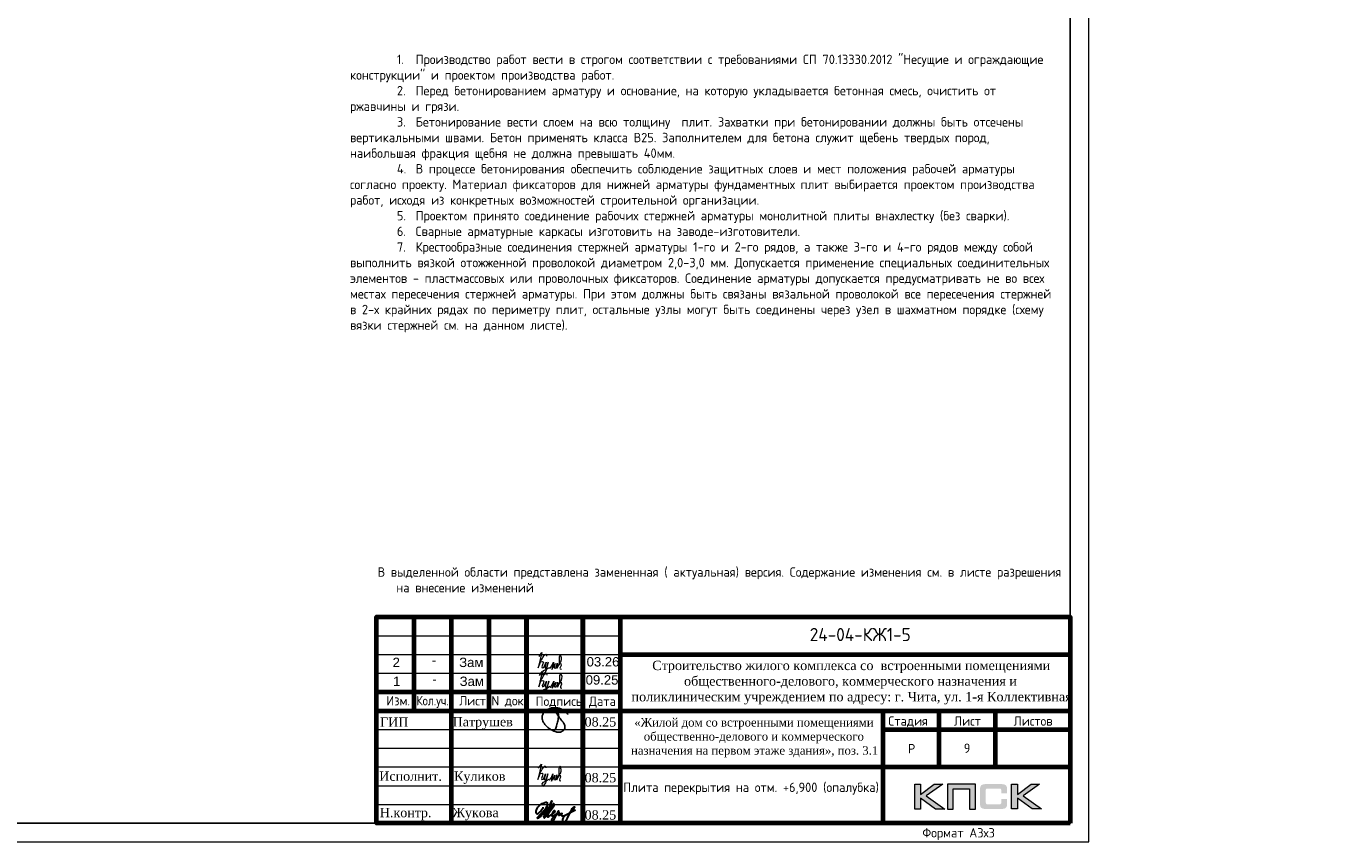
# Model space of a CAD drawing. Header units: millimetres. Extents: x -42044588 to 856694, y -806701 to 941911.
# Tile 969 of 1056: x -142447 to -107777, y -108590 to -86836. Entities that reach past the tile are written whole.
import ezdxf
from ezdxf.enums import TextEntityAlignment as Align

# ---------------------------------------------------------------- set-up
doc = ezdxf.new("R2010")
doc.units = ezdxf.units.MM
for name, color, linetype in [('PDF7_Text', 7, 'Continuous'), ('PDF8_Text', 7, 'Continuous'), ('Рамка печать', 7, 'Continuous'), ('ТОЛСТЫЕ_ОСНОВНЫЕ', 6, 'Continuous')]:
    doc.layers.add(name, color=color, linetype=linetype)
for name, color, linetype, lineweight in [('Выноски', 20, 'Continuous', 20), ('Каркасы ригель', 3, 'Continuous', 0), ('РАЗМЕРЫ', 1, 'Continuous', 9), ('Рамка', 7, 'Continuous', 70), ('Текст', 7, 'Continuous', 25), ('ТОНКИЕ', 7, 'Continuous', 9)]:
    doc.layers.add(name, color=color, linetype=linetype, lineweight=lineweight)
doc.styles.add('PDF Times New Roman', font='times.ttf')
doc.styles.get("Standard").update_dxf_attribs({"font": 'arial.ttf'})
doc.styles.add('style1', font='GOST_Common.ttf', dxfattribs={"height": 500})
doc.styles.add('ГОСТ', font='GOST_Common.ttf')

# ---------------------------------------------------------------- blocks, each defined once
blk = doc.blocks.new('*U6686')
at = {"layer": 'ТОЛСТЫЕ_ОСНОВНЫЕ', "color": 6}
blk.add_lwpolyline([(20, 5), (886, 5), (886, 415), (20, 415)], close=True, dxfattribs=at)
at = {"layer": 'ТОНКИЕ'}
blk.add_lwpolyline([(0, 0), (891, 0), (891, 420), (0, 420)], close=True, dxfattribs=at)
at = {"layer": 'Текст', "style": 'style1'}
blk.add_text('Формат А3х3', height=2.5, dxfattribs=at).set_placement((846.57, 1.2))
blk = doc.blocks.new('11')
at = {"layer": 'Выноски'}
for p, q in [((47885, 66608), (47944, 66700)), ((47944, 66700), (47962, 66737)), ((47962, 66737), (47989, 66781)), ((47989, 66781), (48016, 66806)), ((48016, 66806), (48038, 66823)), ((48038, 66823), (48060, 66786)), ((48060, 66786), (48058, 66769))]:
    blk.add_line(p, q, dxfattribs=at)
blk.add_lwpolyline([(47863, 66761), (47937, 66865), (47843, 66458), (47885, 66564), (47905, 66616), (47954, 66628), (47979, 66606), (47957, 66539), (47937, 66487), (47947, 66458), (47991, 66470), (48051, 66611), (48041, 66569), (48023, 66505), (48023, 66448), (48065, 66448), (48090, 66529), (48110, 66608), (48043, 66369), (47972, 66275), (47954, 66344), (47991, 66389), (48078, 66431), (48142, 66470), (48154, 66441), (48204, 66512), (48246, 66606), (48209, 66455), (48204, 66418), (48295, 66574), (48265, 66463), (48265, 66455), (48312, 66453), (48342, 66529), (48347, 66584), (48337, 66465), (48349, 66453), (48401, 66569), (48443, 66616), (48461, 66678), (48466, 66727), (48436, 66811), (48399, 66754), (48399, 66618), (48389, 66549), (48374, 66507), (48416, 66564), (48441, 66576), (48451, 66524), (48433, 66482), (48419, 66453), (48424, 66428), (48458, 66421)], dxfattribs=at)
blk = doc.blocks.new('яяя')
at = {"lineweight": 30}
for points in [[(345424, 110432), (345425, 110410), (345424, 110397), (345417, 110379), (345406, 110350), (345390, 110319), (345357, 110275), (345310, 110221), (345265, 110176), (345198, 110110), (345161, 110077), (345133, 110066), (345116, 110066), (345102, 110075), (345090, 110091), (345082, 110115), (345074, 110146), (345066, 110182), (345064, 110206), (345067, 110234), (345077, 110278), (345095, 110320), (345114, 110361), (345134, 110395), (345159, 110428), (345195, 110469), (345228, 110506), (345284, 110560), (345331, 110595), (345379, 110625), (345435, 110648), (345486, 110670), (345532, 110686), (345573, 110696), (345605, 110698), (345621, 110695), (345635, 110687), (345648, 110671), (345656, 110649), (345659, 110625), (345659, 110583), (345656, 110553), (345647, 110523), (345635, 110489), (345387, 110033), (345349, 109985), (345311, 109948), (345247, 109889), (345209, 109858), (345192, 109844), (345180, 109837), (345157, 109833), (345150, 109835), (345140, 109842), (345135, 109856), (345138, 109881), (345148, 109892), (345183, 109930), (345267, 110024), (345343, 110105), (345455, 110213), (345617, 110343), (345775, 110456), (345811, 110526), (345838, 110607), (345890, 110740), (345902, 110771), (345698, 110295), (345672, 110226), (345626, 110132), (345572, 110032), (345518, 109953), (345481, 109918), (345497, 110001), (345567, 110147), (345655, 110301), (345760, 110442)], [(345481, 109918), (345476, 109896), (345475, 109874), (345485, 109861), (345506, 109866), (345539, 109891), (345632, 109983), (345968, 110450), (346022, 110527), (346029, 110560), (346027, 110579), (346026, 110590), (346010, 110605), (345993, 110609), (345975, 110601), (345962, 110584), (345954, 110562), (345857, 110421), (345783, 110292), (345741, 110183), (345701, 110079), (345665, 109985), (345660, 109952), (345666, 109929), (345669, 109915), (345682, 109910), (345702, 109914), (345735, 109941), (345846, 110007), (346065, 110160), (346075, 110193), (346070, 110217), (346066, 110236), (346052, 110241), (346030, 110241), (346007, 110228), (345978, 110203), (345960, 110164), (345892, 110010), (345895, 109986), (345904, 109966), (345925, 109964), (345969, 109968), (346045, 110000), (346218, 110114), (346261, 110154), (346280, 110184), (346282, 110210), (346278, 110225), (346263, 110229), (346241, 110222), (346220, 110198), (346162, 110049), (345989, 109904), (345932, 109849), (345906, 109805), (345891, 109739), (345890, 109690), (345899, 109652), (345924, 109647), (345956, 109655), (345980, 109674), (346058, 109838), (346158, 110046), (346261, 110098), (346314, 110120), (346292, 110079), (346269, 110036), (346261, 110008), (346267, 109998), (346293, 109998), (346363, 110039), (346445, 110095), (346421, 110068), (346414, 110040), (346407, 110011), (346416, 109990), (346466, 109972), (346509, 109977), (346574, 109984), (347172, 110293)], [(346586, 109971), (346543, 109917), (346509, 109873), (346489, 109825), (346475, 109767), (346472, 109710), (346478, 109675), (346485, 109641), (346501, 109621), (346517, 109602), (346542, 109589), (346568, 109592), (346605, 109620), (346680, 109731), (346736, 109842), (346865, 110115), (346962, 110290), (346969, 110318), (346979, 110360), (347013, 110403), (347056, 110434), (347091, 110450), (347109, 110450), (347121, 110434), (347115, 110405), (347072, 110355), (347012, 110307), (346924, 110222)]]:
    blk.add_lwpolyline(points, dxfattribs=at)
blk = doc.blocks.new('Патрушев')
at = {"color": 5, "lineweight": 25}
blk.add_lwpolyline([(58.5, -35.1), (59.7, -32), (60.2, -29.8), (60.5, -28.8), (60.8, -27.6), (61.1, -26.3), (61.4, -24.7), (61.6, -23), (61.8, -21.6), (61.8, -20.5), (61.7, -19.5), (61.5, -18.6), (61.3, -17.9), (61, -17.3), (60.6, -16.9), (60.5, -16.7), (60.4, -16.6), (60.3, -16.5), (60, -16.4), (59.7, -16.4), (59.6, -16.4), (59.4, -16.5), (59.3, -16.7), (59.3, -17), (59.4, -17.1), (61.8, -21), (63.1, -22.9), (63.7, -23.6), (64.5, -24.6), (65.5, -25.9), (66.4, -27.1), (66.9, -27.7), (67.4, -28.4), (67.7, -28.9), (68, -29.5), (68.4, -30.4), (68.7, -31), (68.8, -31.7), (68.9, -32.2), (68.9, -32.7), (68.9, -33.3), (68.8, -33.8), (68.6, -34.6), (68.3, -35.2), (67.9, -35.7), (67.6, -36.2), (66.9, -36.8), (66.4, -37.1), (65.9, -37.5), (65.3, -37.9), (64.8, -38.1), (64.1, -38.3), (63.6, -38.4), (62.5, -38.5), (61.6, -38.5), (60.9, -38.4), (60.1, -38.3), (59.3, -38), (58.4, -37.7), (57.7, -37.5), (56.6, -37.3), (55.9, -36.9), (54.9, -36.3), (53.8, -35.7), (53.1, -35.2), (52.2, -34.7), (51.3, -34.1), (50.1, -33.3), (49.1, -32.3), (48, -31.1), (47.1, -29.9), (46.1, -28.7), (45.2, -27.6), (44.7, -26.5), (44.3, -25.1), (44, -24.3), (44, -23.3), (43.9, -22.5), (44, -21.5), (44.2, -20.6), (44.5, -20), (44.7, -19.1), (45, -18.2), (45.5, -17.4), (45.8, -16.9), (46.4, -16.1), (47, -15.5), (47.8, -14.8), (48.6, -14.3), (49.4, -13.8), (50.5, -13.3), (51.6, -12.9), (52.7, -12.5), (54.2, -12.1), (55.4, -11.9), (56.9, -11.8), (58.3, -11.8), (59.6, -11.9), (61, -12.1), (62.7, -12.4), (64.5, -12.9), (66.2, -13.6), (67.6, -14.3), (68.9, -15.1), (70, -16.3), (71.1, -17.5), (71.7, -18.3), (72.3, -19.3)], dxfattribs=at)
blk = doc.blocks.new('A$Cd09756da')
at = {"layer": 'Рамка печать', "lineweight": 20}
h = blk.add_hatch(color=0, dxfattribs=at)
h.paths.add_polyline_path([(-3400, 1040), (-3624, 1040), (-3991, 764), (-3991, 1040), (-4146, 1040), (-4146, 378), (-3991, 378), (-3991, 669), (-3594, 378), (-3346, 378), (-3840, 728)])
h.paths.add_polyline_path([(-3122, 915), (-2683, 915), (-2683, 378), (-2529, 378), (-2529, 1040), (-2693, 1040), (-3276, 1040), (-3276, 883), (-3276, 378), (-3122, 378)])
h.paths.add_polyline_path([(-1408, 1043), (-1563, 1043), (-1563, 380), (-1408, 380), (-1408, 672), (-1011, 380), (-763, 380), (-1257, 731), (-817, 1043), (-1041, 1043), (-1408, 767)])
blk.add_hatch(color=204, dxfattribs=at).paths.add_polyline_path([(-1693, 970), (-1695, 977), (-1697, 983), (-1701, 989), (-1704, 996), (-1708, 1000), (-1712, 1005), (-1716, 1010), (-1720, 1014), (-1725, 1017), (-1731, 1021), (-1737, 1025), (-1744, 1028), (-1750, 1030), (-1758, 1033), (-1765, 1035), (-1783, 1038), (-1802, 1041), (-1823, 1043), (-1846, 1043), (-2242, 1043), (-2265, 1043), (-2285, 1041), (-2305, 1038), (-2322, 1035), (-2330, 1032), (-2338, 1030), (-2344, 1028), (-2351, 1024), (-2357, 1021), (-2363, 1017), (-2368, 1014), (-2372, 1010), (-2376, 1005), (-2380, 1000), (-2384, 996), (-2387, 989), (-2390, 983), (-2393, 976), (-2396, 970), (-2398, 962), (-2401, 946), (-2404, 928), (-2406, 908), (-2406, 887), (-2406, 538), (-2406, 516), (-2404, 496), (-2401, 478), (-2398, 461), (-2396, 454), (-2393, 447), (-2390, 440), (-2387, 434), (-2384, 429), (-2380, 423), (-2376, 419), (-2372, 414), (-2368, 410), (-2362, 406), (-2357, 403), (-2351, 399), (-2344, 396), (-2337, 394), (-2330, 391), (-2322, 389), (-2305, 385), (-2285, 383), (-2264, 381), (-2242, 380), (-1846, 380), (-1823, 381), (-1802, 382), (-1783, 385), (-1766, 389), (-1758, 391), (-1750, 393), (-1744, 396), (-1737, 399), (-1731, 402), (-1725, 406), (-1720, 410), (-1716, 414), (-1712, 418), (-1708, 423), (-1704, 428), (-1701, 434), (-1697, 440), (-1695, 446), (-1693, 454), (-1690, 461), (-1686, 478), (-1684, 496), (-1682, 516), (-1682, 538), (-1682, 647), (-1836, 647), (-1836, 558), (-1836, 552), (-1837, 546), (-1838, 540), (-1840, 535), (-1842, 530), (-1844, 526), (-1846, 522), (-1850, 519), (-1853, 515), (-1857, 513), (-1862, 511), (-1867, 508), (-1872, 507), (-1878, 506), (-1884, 506), (-1890, 505), (-2209, 505), (-2214, 506), (-2219, 506), (-2223, 508), (-2227, 511), (-2231, 513), (-2235, 516), (-2238, 519), (-2241, 523), (-2244, 528), (-2246, 532), (-2248, 536), (-2249, 541), (-2251, 551), (-2252, 560), (-2252, 878), (-2252, 884), (-2251, 889), (-2250, 894), (-2248, 899), (-2247, 903), (-2245, 906), (-2242, 910), (-2240, 913), (-2236, 916), (-2233, 919), (-2229, 921), (-2225, 922), (-2220, 923), (-2215, 924), (-2210, 925), (-2204, 925), (-1890, 925), (-1884, 925), (-1878, 924), (-1872, 923), (-1868, 921), (-1863, 919), (-1858, 917), (-1854, 914), (-1851, 911), (-1847, 907), (-1844, 903), (-1842, 899), (-1840, 894), (-1838, 889), (-1837, 884), (-1836, 878), (-1836, 872), (-1836, 799), (-1682, 799), (-1682, 887), (-1682, 908), (-1684, 928), (-1686, 946), (-1690, 962)])
at = {"layer": 'Рамка', "color": 7}
for p, q in [((-17500, 3000), (-17500, 5500)), ((-15500, 3000), (-15500, 5500)), ((-12000, 4500), (0, 4500)), ((-18500, 3500), (-12000, 3500)), ((-18500, 3000), (0, 3000)), ((-3500, 3000), (-3500, 1500)), ((-2000, 3000), (-2000, 1500)), ((-5000, 2500), (0, 2500)), ((-5000, 2500), (0, 2500)), ((-12000, 1500), (0, 1500))]:
    blk.add_line(p, q, dxfattribs=at)
at = {"layer": 'Рамка'}
for p, q in [((-16500, 0), (-16500, 5500)), ((-14500, 0), (-14500, 5500)), ((-14500, 5500), (-14500, 0)), ((-13000, 5500), (-13000, 0)), ((-13000, 0), (-13000, 5500)), ((-12000, 5500), (-12000, 0)), ((-5000, 3000), (-5000, 0))]:
    blk.add_line(p, q, dxfattribs=at)
at = {"layer": 'Рамка', "color": 7, "lineweight": 15}
for p, q in [((-18500, 5000), (-12000, 5000)), ((-18500, 4500), (-12000, 4500)), ((-18500, 4000), (-12000, 4000)), ((-18500, 2500), (-12000, 2500)), ((-18500, 2000), (-12000, 2000)), ((-18500, 1500), (-12000, 1500)), ((-18500, 1000), (-12000, 1000)), ((-18500, 500), (-12000, 500))]:
    blk.add_line(p, q, dxfattribs=at)
at = {"layer": 'Рамка'}
blk.add_lwpolyline([(0, 0), (-18500, 0), (-18500, 5500), (0, 5500)], close=True, dxfattribs=at)
at = {"layer": 'Рамка печать', "color": 0, "lineweight": 20}
for points in [[(-1563, 380), (-1563, 1043), (-1408, 1043), (-1408, 767), (-1041, 1043), (-817, 1043), (-1257, 731), (-763, 380), (-1011, 380), (-1408, 672), (-1408, 380), (-1563, 380)], [(-4146, 378), (-4146, 1040), (-3991, 1040), (-3991, 764), (-3624, 1040), (-3400, 1040), (-3840, 728), (-3346, 378), (-3594, 378), (-3991, 669), (-3991, 378), (-4146, 378)], [(-3122, 378), (-3122, 915), (-2683, 915), (-2683, 378), (-2529, 378), (-2529, 1040), (-2693, 1040), (-3276, 1040), (-3276, 883), (-3276, 378), (-3122, 378)]]:
    blk.add_lwpolyline(points, close=True, dxfattribs=at)
at = {"color": 5, "xscale": 24.5, "yscale": 24.5, "zscale": 24.5}
blk.add_blockref('Патрушев', (-15162, 3369), dxfattribs=at)
at = {"color": 2, "lineweight": 60, "xscale": 0.5, "yscale": 0.5, "zscale": 0.5}
blk.add_blockref('яяя', (-186775, -54787), dxfattribs=at)
at = {"layer": 'Выноски', "color": 0}
blk.add_blockref('11', (-62040, -65293), dxfattribs=at)
at = {"layer": 'PDF7_Text', "char_height": 248, "attachment_point": 7, "style": 'PDF Times New Roman'}
for s, insert in [('Патрушев', (-16471, 2500)), ('08.25', (-12950, 2573)), ('08.25', (-12950, 1085)), ('Жукова', (-16477, 79)), ('08.25', (-12950, 93))]:
    blk.add_mtext(s, dxfattribs=dict(at, insert=insert))
at = {"layer": 'PDF7_Text', "insert": (-16432, 1050), "char_height": 247.95, "attachment_point": 7, "style": 'PDF Times New Roman'}
blk.add_mtext_dynamic_manual_height_columns('{\\C256;Куликов}', width=2000, gutter_width=1250, heights=[0], dxfattribs=at)
at = {"layer": 'PDF8_Text', "char_height": 248, "attachment_point": 7, "style": 'PDF Times New Roman'}
for s, insert in [('ГИП', (-18407, 2573)), ('Исполнит.', (-18427, 1127)), ('Н.контр.', (-18413, 79))]:
    blk.add_mtext(s, dxfattribs=dict(at, insert=insert))
at = {"layer": 'Текст', "color": 7, "style": 'ГОСТ'}
blk.add_text('24-04-КЖ1-5', height=350, dxfattribs=at).set_placement((-5599, 5031), align=Align.MIDDLE_CENTER)
for s, p in [('Изм.', (-18237, 3141)), ('Лист', (-16298, 3139)), ('N док.', (-15435, 3141)), ('Подпись', (-14257, 3127)), ('Дата', (-12835, 3127)), ('Стадия', (-4850, 2600)), ('Лист', (-3100, 2600)), ('Листов', (-1508, 2600)), ('Р', (-4328, 1863))]:
    blk.add_text(s, height=250, dxfattribs=at).set_placement(p)
at = {"layer": 'Текст', "color": 7, "style": 'ГОСТ', "width": 0.9}
blk.add_text('Кол.уч.', height=250, dxfattribs=at).set_placement((-17435, 3143))
at = {"layer": 'Текст', "color": 7, "attachment_point": 1, "style": 'ГОСТ'}
for s, width, heights, insert, char_height in [('\\pi594.35517;{\\fTimes New Roman|b0|i0|c204|p18;\\C256;Строительство жилого комплекса со  встроенными помещениями \\P\\pi1441.86779;общественного-делового, коммерческого назначения и \\P\\pi41.3631;поликлиническим учреждением по адресу: г. Чита, ул. 1-я Коллективная}', 11543.07, [0], (-11741, 4333), 250), ('\\pi389.01406;{\\fTimes New Roman|b0|i0|c204|p18;\\C256;«Жилой дом со встроенными помещениями \\P\\pi641.91601;общественно-делового и коммерческого \\P\\pi302.06381;назначения на первом этаже здания», поз. 3.1\\P}', 7000, [1500], (-12014, 2803), 225)]:
    blk.add_mtext_dynamic_manual_height_columns(s, width=width, gutter_width=12.5, heights=heights, dxfattribs=dict(at, insert=insert, char_height=char_height))
blk = doc.blocks.new('*T388')
at = {"layer": 'Каркасы ригель', "color": 0, "linetype": 'ByBlock', "lineweight": -2, "transparency": 16777216}
for p, q in [((0, 0), (1500, 0)), ((0, -1000), (1500, -1000))]:
    blk.add_line(p, q, dxfattribs=at)
at = {"layer": 'Каркасы ригель', "color": 0, "linetype": 'ByBlock', "lineweight": 50, "transparency": 16777216}
for p, q in [((0, 0), (0, -1000)), ((1500, 0), (1500, -1000))]:
    blk.add_line(p, q, dxfattribs=at)
at = {"layer": 'Каркасы ригель', "color": 0, "linetype": 'Continuous', "lineweight": 0, "transparency": 16777216, "insert": (750, -500), "char_height": 250, "width": 1000, "attachment_point": 5, "style": 'ГОСТ'}
blk.add_mtext('9', dxfattribs=at)

msp = doc.modelspace()

# ---------------------------------------------------------------- block references
at = {"xscale": 100, "yscale": 100, "zscale": 100}
msp.add_blockref('*U6686', (-203199.263, -108590.438), dxfattribs=at)
at = {"lineweight": 50, "ltscale": 100}
msp.add_blockref('A$Cd09756da', (-114599.263, -108090.438), dxfattribs=at)
msp.add_blockref('*T388', (-118099.263, -105590.438))
at = {"layer": 'Выноски', "color": 0}
for p in [(-176628.185, -170405.618), (-176615.828, -170909.608)]:
    msp.add_blockref('11', p, dxfattribs=at)

# ---------------------------------------------------------------- texts
at = {"ltscale": 100, "insert": (-133805.873, -87600.547), "char_height": 250, "attachment_point": 1, "style": 'ГОСТ'}
msp.add_mtext_dynamic_manual_height_columns('\\pi1250,t1750;1.^IПроизводство работ вести в строгом соответствии с требованиями СП 70.13330.2012 "Несущие и ограждающие конструкции" и проектом производства работ.{\\H1.83333x; }\\P2.^IПеред бетонированием арматуру и основание, на которую укладывается бетонная смесь, очистить от {\\H1.55556x; }ржавчины и грязи. {\\H1.64815x; }\\P3.^IБетонирование вести слоем на всю толщину  плит. Захватки при бетонировании должны быть отсечены {\\H1.61728x; }вертикальными швами. Бетон применять класса В25. Заполнителем для бетона служит щебень твердых пород, {\\H1.62757x; }наибольшая фракция щебня не должна превышать 40мм.{\\H1.62414x; }\\P4.^IВ процессе бетонирования обеспечить соблюдение защитных слоев и мест положения рабочей арматуры {\\H1.62529x; }согласно проекту. Материал фиксаторов для нижней арматуры фундаментных плит выбирается проектом производства {\\H1.6249x; }работ, исходя из конкретных возможностей строительной организации.{\\H1.62503x; }\\P5.^IПроектом принято соединение рабочих стержней арматуры монолитной плиты внахлестку (без сварки). {\\H1.72499x; }\\P6.^IСварные арматурные каркасы изготовить на заводе-изготовители. {\\H1.67917x; }\\P7.^IКрестообразные соединения стержней арматуры 1-го и 2-го рядов, а также 3-го и 4-го рядов между собой {\\H1.60694x; }выполнить вязкой отожженной проволокой диаметром 2,0-3,0 мм. Допускается применение специальных соединительных {\\H1.63102x; }элементов - пластмассовых или проволочных фиксаторов. Соединение арматуры допускается предусматривать не во всех {\\H1.62299x; }местах пересечения стержней арматуры. При этом должны быть связаны вязальной проволокой все пересечения стержней {\\H1.62567x; }в 2-х крайних рядах по периметру плит, остальные узлы могут быть соединены через узел в шахматном порядке (схему {\\H1.72478x; }вязки стержней см. на данном листе).{\\H1.77924x; }', width=18954.38214, gutter_width=12.5, heights=[0], dxfattribs=at)
at = {"layer": 'Выноски', "color": 240, "true_color": 0xed1f24, "insert": (-133070.007, -101268.704), "char_height": 250, "width": 18219.65973, "attachment_point": 1, "style": 'ГОСТ'}
msp.add_mtext('\\pi-500,l500;В выделенной области представлена замененная ( актуальная) версия. Содержание изменения см. в листе разрешения на внесение изменений{\\H1.025x; }', dxfattribs=at)
at = {"layer": 'РАЗМЕРЫ', "color": 7, "char_height": 250, "width": 725.00853, "attachment_point": 1}
for s, insert in [('03.26', (-127495.454, -103660.891)), ('2', (-132669.984, -103677.025)), ('-', (-131622.454, -103618.633)), ('Зам', (-130893.534, -103677.025)), ('1', (-132657.627, -104181.015)), ('-', (-131610.097, -104122.623)), ('Зам', (-130881.177, -104181.015)), ('09.25', (-127521.187, -104144.194))]:
    msp.add_mtext(s, dxfattribs=dict(at, insert=insert))
at = {"layer": 'Текст', "color": 7, "insert": (-126599.263, -106590.438), "char_height": 250, "attachment_point": 1, "style": 'ГОСТ'}
msp.add_mtext_dynamic_manual_height_columns('\\pi3500;\\P\\pi79.73485;Плита перекрытия на отм. +6,900 (опалубка)', width=7000, gutter_width=12.5, heights=[1500], dxfattribs=at)

doc.saveas('drawing.dxf')
